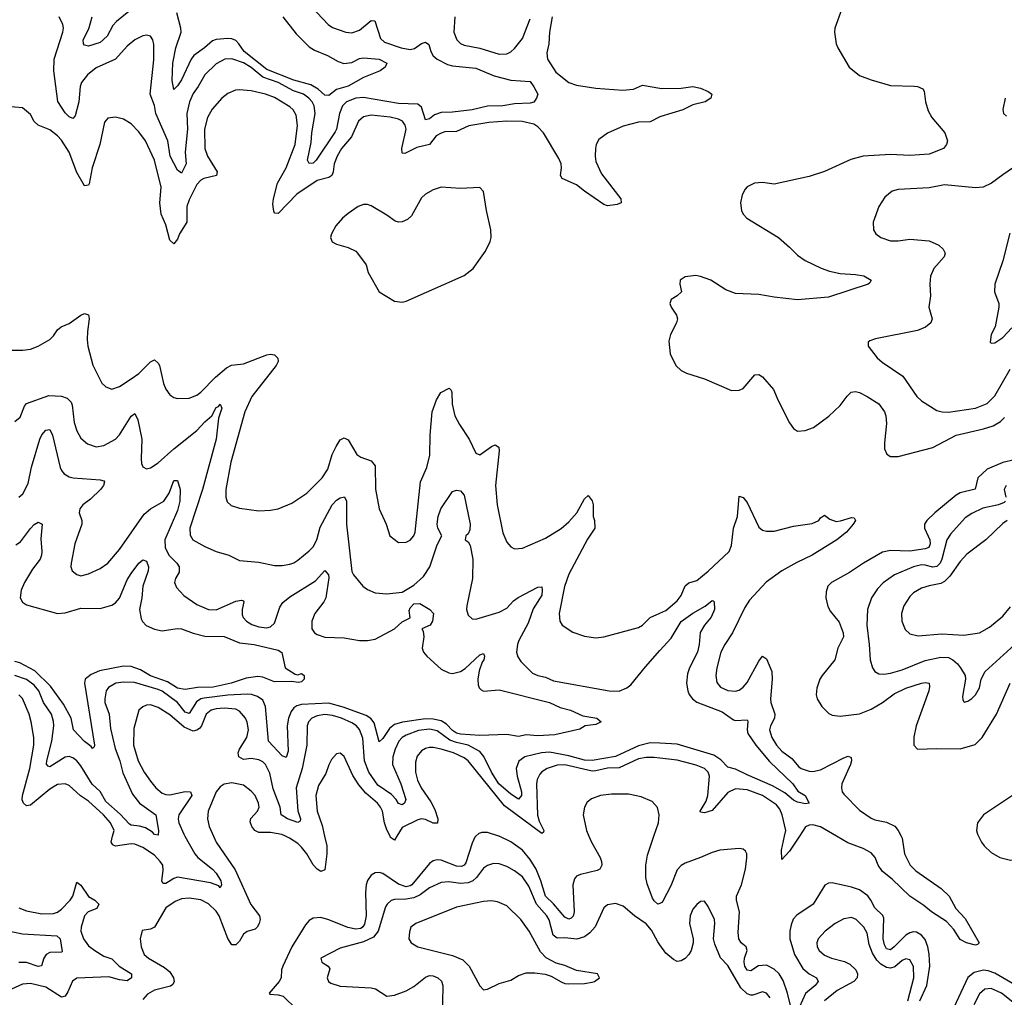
# Model space of a CAD drawing. Header units: inches. Extents: x 1954678 to 2060271, y 904822 to 1016299.
# Tile 312 of 403: x 2016695 to 2021778, y 999169 to 1004215. Entities that reach past the tile are written whole.
import ezdxf

# ---------------------------------------------------------------- set-up
doc = ezdxf.new("R2010")
doc.units = ezdxf.units.IN
doc.header["$MEASUREMENT"] = 0
for name, color, linetype in [('C0010', 7, 'Continuous'), ('C0020', 7, 'Continuous'), ('C0919', 7, 'Continuous'), ('C0929', 7, 'Continuous')]:
    doc.layers.add(name, color=color, linetype=linetype)

msp = doc.modelspace()

# ---------------------------------------------------------------- linework, layer by layer
at = {"layer": 'C0010', "color": 5}
for points, elevation in [([(2018062.4, 1004430), (2018287.7, 1004190), (2018310, 1004173.8), (2018378.8, 1004150), (2018410, 1004146), (2018450, 1004160.7), (2018510, 1004210.2), (2018529.1, 1004209.1), (2018557.1, 1004117.1), (2018578, 1004098), (2018663.8, 1004070), (2018710, 1004061.6), (2018733.7, 1004066.3), (2018770, 1004091.4), (2018790, 1004099.3), (2018807.3, 1004087.3), (2018817.5, 1004050), (2018828.8, 1004028.8), (2018850.1, 1004010.1), (2018904, 1003984), (2018930, 1003976.8), (2019050, 1003964.6), (2019144.1, 1003924.1), (2019230, 1003902.9), (2019330, 1003895.6), (2019350, 1003868.8), (2019369.2, 1003830), (2019363.8, 1003810), (2019350, 1003789.1), (2019330, 1003783.7), (2019250, 1003780.2), (2019190, 1003769.5), (2019110, 1003768.6), (2019030, 1003748.6), (2018930, 1003737.5), (2018870, 1003735.7), (2018836.6, 1003723.4), (2018810, 1003702.4), (2018790, 1003698.3), (2018770, 1003763.1), (2018750, 1003779.3), (2018650, 1003782.1), (2018470, 1003813.4), (2018430, 1003809.5), (2018382.5, 1003790), (2018361.8, 1003770), (2018345.3, 1003730), (2018330.9, 1003650), (2018323.6, 1003636.4), (2018225.2, 1003490), (2018210, 1003473.5), (2018190, 1003472.4), (2018181.2, 1003490), (2018199.9, 1003580.1), (2018202.6, 1003630), (2018219.9, 1003730), (2018215.3, 1003770), (2018204, 1003790), (2018186.9, 1003810), (2018160.5, 1003830), (2018107.9, 1003847.9), (2018028.6, 1003890), (2017950, 1003918.2), (2017890, 1003967.4), (2017850, 1003992), (2017790, 1004012.5), (2017754, 1004010), (2017710, 1003986), (2017650.6, 1003929.4), (2017616.8, 1003870), (2017590, 1003833.5), (2017572.1, 1003790), (2017558.1, 1003730), (2017560.4, 1003650), (2017548.5, 1003530), (2017554.1, 1003470), (2017530, 1003422.9), (2017510, 1003438.7), (2017472.5, 1003510), (2017458.9, 1003590), (2017398.5, 1003730), (2017391, 1003771), (2017369.3, 1003830), (2017387, 1004007), (2017387.2, 1004087.2), (2017382.4, 1004110), (2017370, 1004129.4), (2017350, 1004135.1), (2017330, 1004131.3), (2017290, 1004111.1), (2017250, 1004077.7), (2017189.1, 1004010.9), (2017090, 1003966.1), (2017044.6, 1003930), (2017014.6, 1003890), (2017006.2, 1003870), (2016999.6, 1003790), (2016981.7, 1003718.3), (2016970, 1003705.1), (2016950, 1003713.6), (2016930, 1003734.4), (2016892, 1003792), (2016870.4, 1003950), (2016872.9, 1004010), (2016917.8, 1004150), (2016920.7, 1004170), (2016917.4, 1004190), (2016898.8, 1004230)], 460), ([(2017350, 1004333.1), (2017195, 1004205), (2017175.3, 1004184.7), (2017146, 1004130), (2017110, 1004096.8), (2017050, 1004077.7), (2017030, 1004082.4), (2017024, 1004090), (2017023.1, 1004110), (2017051.9, 1004168.1), (2017069.5, 1004230)], 440), ([(2018052.9, 1004230), (2018121.9, 1004141.9), (2018190, 1004075), (2018217.2, 1004057.2), (2018283.8, 1004030), (2018338.9, 1003998.9), (2018367.9, 1003987.9), (2018410, 1003993.1), (2018450, 1004013.7), (2018470, 1004017.5), (2018550.7, 1004010), (2018590.7, 1003990), (2018581, 1003970), (2018556, 1003950), (2018470, 1003916.2), (2018390, 1003871.7), (2018330, 1003855), (2018290, 1003822.7), (2018270, 1003825.8), (2018235.4, 1003855.4), (2018198.3, 1003878.3), (2018110, 1003902.8), (2017970, 1003957.6), (2017853.3, 1004050), (2017827, 1004090), (2017810, 1004107.3), (2017790, 1004115.2), (2017770, 1004116.8), (2017710, 1004113.2), (2017690, 1004105.9), (2017649.5, 1004070), (2017593.1, 1004030), (2017579.6, 1004010), (2017530, 1003903.9), (2017510, 1003872.8), (2017490, 1003855.1), (2017481.3, 1003901.3), (2017485.3, 1003990), (2017501.3, 1004070), (2017528.9, 1004150), (2017527.5, 1004170), (2017506.9, 1004250)], 440), ([(2018940.9, 1004230), (2018935.5, 1004150), (2018951.1, 1004111.1), (2018970, 1004091.8), (2018990, 1004083.8), (2019070, 1004068.4), (2019170, 1004037.4), (2019210, 1004038.2), (2019230, 1004048), (2019250, 1004065.8), (2019290, 1004117.8), (2019330, 1004219.1)], 480), ([(2019443.5, 1004230), (2019430.7, 1004150), (2019426.9, 1004090), (2019416.2, 1004043.8), (2019419.1, 1004010), (2019463.6, 1003943.6), (2019530, 1003890.1), (2019570, 1003877.5), (2019670, 1003861), (2019808.6, 1003851.4), (2019864, 1003856), (2019910, 1003876.5), (2020000, 1003861.3)], 480), ([(2020000, 1003713), (2019950, 1003687.1), (2019890, 1003684.9), (2019810, 1003665.8), (2019730, 1003629.5), (2019684.5, 1003595.5), (2019671, 1003570), (2019667, 1003550), (2019665.5, 1003510), (2019670, 1003483.1), (2019698.5, 1003418.5), (2019798, 1003290), (2019800.7, 1003270), (2019778.6, 1003261.4), (2019730, 1003254), (2019710, 1003261), (2019610, 1003329.3), (2019570, 1003361.9), (2019495.6, 1003395.6), (2019486.4, 1003410), (2019491.9, 1003450), (2019489.9, 1003470), (2019478.3, 1003498.3), (2019398.8, 1003630), (2019370, 1003662.2), (2019350, 1003675.9), (2019288.9, 1003688.9), (2019210, 1003690.8), (2019116.5, 1003683.5), (2019013.9, 1003666.1), (2018950, 1003637.7), (2018890, 1003636.4), (2018870, 1003629.3), (2018844.9, 1003615.1), (2018810.1, 1003569.9), (2018745.6, 1003554.4), (2018683.9, 1003523.9), (2018670, 1003525.1), (2018667.3, 1003550), (2018690.5, 1003650), (2018685.7, 1003670), (2018670.8, 1003690), (2018650, 1003700.8), (2018607.8, 1003712.2), (2018510, 1003721.5), (2018470, 1003713), (2018444.6, 1003690), (2018407.3, 1003610), (2018357, 1003550), (2018333.8, 1003510), (2018318, 1003470), (2018313.4, 1003430), (2018305.5, 1003410), (2018290, 1003400.8), (2018230, 1003384.5), (2018126.4, 1003313.6), (2018030, 1003214), (2018010, 1003216.2), (2018006.5, 1003226.5), (2018002.3, 1003262.3), (2018005.4, 1003290), (2018025.8, 1003370), (2018070.8, 1003449.2), (2018117.2, 1003570), (2018129.2, 1003669.2), (2018122.5, 1003722.5), (2018107.4, 1003750), (2018090, 1003764.8), (2018010, 1003813.4), (2017963.7, 1003830), (2017890, 1003846.8), (2017830, 1003853.1), (2017809.3, 1003850.7), (2017770, 1003834.5), (2017738.3, 1003810), (2017688, 1003752), (2017664, 1003710), (2017649.6, 1003650.4), (2017650.8, 1003550), (2017664.8, 1003510), (2017714, 1003430), (2017711.6, 1003410), (2017645.4, 1003394.6), (2017630, 1003386.8), (2017610, 1003364.4), (2017570, 1003285.1), (2017557.9, 1003250), (2017557.6, 1003170), (2017519.8, 1003110), (2017510, 1003082), (2017490, 1003058.3), (2017470, 1003077.4), (2017450, 1003155.8), (2017424.6, 1003210), (2017419.2, 1003270), (2017425.2, 1003350), (2017390, 1003489.5), (2017344.8, 1003590), (2017310, 1003636.3), (2017270, 1003676.9), (2017230, 1003701.6), (2017190, 1003711.6), (2017150, 1003706), (2017133.5, 1003686.5), (2017108.8, 1003570), (2017068.9, 1003450), (2017052.7, 1003367.3), (2017050, 1003360.7), (2017030, 1003356.3), (2016990, 1003425.7), (2016950, 1003531), (2016910, 1003592.6), (2016890, 1003615.4), (2016850, 1003645.4), (2016789.6, 1003670), (2016769.8, 1003689.8), (2016750, 1003724.5), (2016710, 1003759.5), (2016630, 1003766.6)], 480), ([(2016610, 1002508.7), (2016711, 1002509), (2016750, 1002514.9), (2016790, 1002528.9), (2016850, 1002563.1), (2016870, 1002583.1), (2016890, 1002613.8), (2016909.7, 1002630), (2016950, 1002646.7), (2017010, 1002689.3), (2017030, 1002698.2), (2017050, 1002692), (2017054.2, 1002670), (2017044.7, 1002604.7), (2017043.7, 1002563.7), (2017047.2, 1002530), (2017072.1, 1002432.1), (2017119, 1002339), (2017140.3, 1002320.3), (2017170, 1002308), (2017210, 1002322), (2017270, 1002360.2), (2017310, 1002388.4), (2017370, 1002449.3), (2017390, 1002458.9), (2017410, 1002442.6), (2017416.1, 1002430), (2017436.9, 1002336.9), (2017450, 1002307.3), (2017470, 1002278), (2017490, 1002264.4), (2017510, 1002258.7), (2017570, 1002260.9), (2017610, 1002276.9), (2017630, 1002292.3), (2017705.3, 1002370), (2017763.1, 1002416.9), (2017788.4, 1002431.6), (2017850, 1002438.6), (2017970, 1002484.6), (2017990, 1002488), (2018010, 1002484.9), (2018027.3, 1002467.3), (2018028.9, 1002450), (2018019.2, 1002430), (2017893.1, 1002270), (2017857.7, 1002190), (2017785.3, 1001930), (2017759.7, 1001790), (2017759.6, 1001750), (2017766.5, 1001726.5), (2017786.7, 1001706.7), (2017830, 1001692.6), (2017930, 1001679), (2017990, 1001682.3), (2018030, 1001690.3), (2018100, 1001720), (2018177.6, 1001770), (2018256.4, 1001850), (2018284.9, 1001895.1), (2018307.9, 1001970), (2018328.1, 1002011.9), (2018350, 1002045.5), (2018370, 1002056.5), (2018390, 1002046), (2018436.1, 1001970), (2018456, 1001956), (2018510, 1001937.7), (2018530, 1001912), (2018531.2, 1001791.2), (2018550.3, 1001690), (2018587, 1001610), (2018606, 1001550), (2018650, 1001515.5), (2018690, 1001518.4), (2018710, 1001528.5), (2018729.6, 1001550), (2018736.9, 1001570), (2018763.8, 1001830), (2018797.3, 1001902.7), (2018813, 1001967), (2018814.1, 1002070), (2018823.6, 1002190), (2018846.9, 1002253.1), (2018869.8, 1002290), (2018911.9, 1002311.9), (2018923.1, 1002303.1), (2018926.3, 1002290), (2018927.1, 1002230), (2018941.4, 1002170), (2018964.8, 1002124.8), (2019015.8, 1002050), (2019050, 1001977), (2019070, 1001969.3), (2019130, 1002011.1), (2019150, 1002019.6), (2019167.8, 1002007.8), (2019170.1, 1001990), (2019151.1, 1001810), (2019160.2, 1001710), (2019190, 1001566.8), (2019210, 1001517.3), (2019230, 1001493.4), (2019250, 1001483), (2019290, 1001486.7), (2019410, 1001538.3), (2019490, 1001589.2), (2019530, 1001623.5), (2019570.4, 1001669.6), (2019610, 1001741.3), (2019630, 1001758.4), (2019650, 1001730.6), (2019655.1, 1001710), (2019655.9, 1001650), (2019662.2, 1001630), (2019663.5, 1001590), (2019626, 1001534), (2019530, 1001352.8), (2019508.4, 1001288.4), (2019480.2, 1001150), (2019483.1, 1001110), (2019496.3, 1001090), (2019550, 1001054), (2019610, 1001032), (2019670, 1001024.2), (2019710, 1001028.8), (2019890, 1001077.6), (2019909.8, 1001090.2), (2019950.6, 1001129.4), (2020000, 1001151.1)], 480), ([(2016670, 1002140.4), (2016696.5, 1002163.5), (2016719.4, 1002220.6), (2016730, 1002233.6), (2016845.8, 1002274.2), (2016910, 1002272.3), (2016940.6, 1002260.6), (2016960.2, 1002240.2), (2016965.6, 1002225.6), (2016975.3, 1002135.3), (2016990, 1002092.4), (2017010, 1002055.3), (2017044.6, 1002024.6), (2017090, 1002010.2), (2017130, 1002017.2), (2017190, 1002049.3), (2017210, 1002071.3), (2017270, 1002168.9), (2017290, 1002182.6), (2017305.4, 1002150), (2017325.3, 1002050), (2017321.2, 1001950), (2017324.5, 1001924.5), (2017330, 1001907.3), (2017350, 1001897.1), (2017370, 1001901.3), (2017410, 1001926.7), (2017490, 1001998.9), (2017610, 1002094.6), (2017650, 1002139.8), (2017686, 1002170), (2017710, 1002213.4), (2017721.3, 1002218.7), (2017730.2, 1002230.2), (2017738, 1002210), (2017722, 1002158), (2017708.8, 1002050), (2017637.9, 1001790), (2017572.5, 1001590), (2017574.2, 1001554.2), (2017589, 1001530), (2017650, 1001495.3), (2017710, 1001468.9), (2017774.8, 1001450), (2017830, 1001423.6), (2017930, 1001414.6), (2018010, 1001397.4), (2018050, 1001397.8), (2018090, 1001404.7), (2018110, 1001411.5), (2018130, 1001425.8), (2018190, 1001472.4), (2018210, 1001494), (2018228.4, 1001530), (2018245.4, 1001594.6), (2018308.8, 1001710), (2018330, 1001735.3), (2018350, 1001747.2), (2018372.4, 1001752.4), (2018381.8, 1001730), (2018382.5, 1001610), (2018410, 1001366.8), (2018418.4, 1001350), (2018466, 1001290), (2018490, 1001273.4), (2018530, 1001256.9), (2018590, 1001251.3), (2018670, 1001259.7), (2018730, 1001296.8), (2018780.1, 1001339.9), (2018812.6, 1001390), (2018850, 1001504), (2018874, 1001550), (2018854, 1001590), (2018850.4, 1001610), (2018855.8, 1001650), (2018869, 1001690), (2018930, 1001778.7), (2018950, 1001785.5), (2018970, 1001782), (2018990, 1001761), (2019019.9, 1001610), (2019018.4, 1001581.6), (2019010, 1001561.6), (2018998.4, 1001550), (2018994.9, 1001530), (2019010, 1001520.3), (2019020.6, 1001500.6), (2019034.8, 1001430), (2019032.9, 1001330), (2019002.6, 1001190), (2019002, 1001170), (2019010, 1001140.7), (2019030, 1001122.4), (2019050, 1001121.1), (2019170, 1001155.8), (2019210, 1001176.9), (2019245.1, 1001214.9), (2019267.7, 1001232.3), (2019370, 1001284.9), (2019390, 1001286.8), (2019393.1, 1001270), (2019390, 1001245.1), (2019346.2, 1001173.8), (2019320.3, 1001099.7), (2019272.6, 1001010), (2019264.7, 1000990), (2019260.2, 1000950), (2019266.9, 1000926.9), (2019281.3, 1000901.3), (2019342.4, 1000842.4), (2019370, 1000830.3), (2019410, 1000820.8), (2019450, 1000802), (2019738, 1000750), (2019790, 1000749.6), (2019830, 1000765.2), (2019850, 1000781), (2019924.9, 1000875.1), (2020000, 1000958.5)], 460), ([(2016690, 1001750.3), (2016711.9, 1001768.1), (2016738.8, 1001821.2), (2016755.7, 1001904.3), (2016798.8, 1002050), (2016810, 1002071.8), (2016830, 1002095.3), (2016850, 1002099.3), (2016863.6, 1002070), (2016903.6, 1001903.6), (2016910, 1001887.2), (2016924, 1001870), (2016950, 1001855.2), (2016970.1, 1001850.1), (2017110, 1001840.2), (2017130, 1001834.9), (2017133.1, 1001830), (2017127.6, 1001810), (2017112.2, 1001790), (2017060.7, 1001739.3), (2017021.1, 1001710), (2017004.6, 1001690), (2017001.1, 1001670), (2017015.6, 1001630), (2017015.2, 1001610), (2016978.8, 1001510), (2016960.3, 1001410), (2016959.5, 1001390), (2016964.9, 1001370), (2016990, 1001350.5), (2017010, 1001344.9), (2017050, 1001354.6), (2017110, 1001382), (2017150, 1001409.1), (2017210, 1001480.7), (2017337.4, 1001662.6), (2017369.4, 1001690.6), (2017438.3, 1001730), (2017465.8, 1001770), (2017490, 1001835.8), (2017510, 1001835.5), (2017524, 1001790), (2017521.5, 1001730), (2017510, 1001682.2), (2017444.6, 1001530), (2017445.9, 1001490), (2017465, 1001450), (2017505.7, 1001410), (2017518.1, 1001390), (2017517.7, 1001362.3), (2017498.9, 1001330), (2017493.4, 1001310), (2017503.7, 1001283.7), (2017542.2, 1001242.2), (2017610, 1001196.5), (2017670, 1001170.3), (2017709.1, 1001169.1), (2017810, 1001213.7), (2017839.3, 1001219.3), (2017850, 1001215.5), (2017852.2, 1001210), (2017843.5, 1001170), (2017843.4, 1001143.4), (2017848.4, 1001128.4), (2017865.2, 1001110), (2017892.6, 1001092.6), (2017930, 1001080.5), (2017970, 1001076.6), (2017990, 1001081.6), (2018010, 1001099.3), (2018038.3, 1001181.6), (2018053.7, 1001206.3), (2018090, 1001235.6), (2018221.4, 1001318.6), (2018270, 1001372), (2018288.7, 1001350), (2018290, 1001334), (2018275.8, 1001230), (2018265.7, 1001210), (2018218.1, 1001150), (2018203.5, 1001110), (2018203.5, 1001070), (2018216.5, 1001050), (2018230, 1001041), (2018270, 1001027.7), (2018370, 1001024), (2018450, 1001010.1), (2018490, 1001009.6), (2018530, 1001017.3), (2018629.4, 1001070.6), (2018670, 1001106.4), (2018710, 1001128), (2018704.8, 1001164.8), (2018710, 1001179.7), (2018730, 1001199.3), (2018760.5, 1001200.5), (2018813, 1001170), (2018831.3, 1001150), (2018826.5, 1001110), (2018813.4, 1001090), (2018770.8, 1001070), (2018778, 1001058), (2018781.6, 1001030), (2018773, 1000970), (2018780.2, 1000950), (2018797.3, 1000930), (2018870, 1000862.3), (2018910, 1000842.8), (2018930, 1000840.3), (2018970, 1000850.2), (2018994.2, 1000865.8), (2019070, 1000936), (2019090, 1000942.8), (2019094.3, 1000930), (2019090.3, 1000910.3), (2019081.7, 1000898.3), (2019066.8, 1000853.2), (2019060.4, 1000810), (2019061.6, 1000781.6), (2019066.9, 1000766.9), (2019076.5, 1000756.5), (2019090, 1000749.5), (2019170, 1000755.8), (2019430, 1000691.1), (2019485.2, 1000665.2), (2019538, 1000650), (2019601.4, 1000621.4), (2019674.8, 1000610), (2019696, 1000590), (2019670, 1000576.2), (2019614, 1000570), (2019586.8, 1000553.2), (2019457.1, 1000522.9), (2019370, 1000517.6), (2019310, 1000523.6), (2019270, 1000515.6), (2019210, 1000525.6), (2019070, 1000520.4), (2018970, 1000526.7), (2018950, 1000532.7), (2018930, 1000545.6), (2018897.7, 1000577.7), (2018870, 1000595.5), (2018830, 1000604.9), (2018790, 1000605.6), (2018671.2, 1000588.8), (2018630, 1000576.1), (2018604.6, 1000555.4), (2018570, 1000504.8), (2018550, 1000487.8), (2018525, 1000585), (2018508.1, 1000608.1), (2018483.5, 1000623.5), (2018365.5, 1000665.5), (2018290, 1000686.1), (2018150, 1000680.1), (2018126.2, 1000673.8), (2018110, 1000663), (2018096.5, 1000643.5), (2018082.7, 1000610), (2018075.1, 1000570), (2018080.9, 1000439.1), (2018070, 1000405.7), (2018050, 1000415.3), (2017979.9, 1000490), (2017963.8, 1000670), (2017950, 1000702), (2017922, 1000722), (2017892.1, 1000732.1), (2017870, 1000733.7), (2017770, 1000729), (2017646.5, 1000713.5), (2017630, 1000708.6), (2017607, 1000693), (2017570, 1000634), (2017550, 1000640.7), (2017510.4, 1000690.4), (2017430, 1000748.1), (2017410, 1000757.9), (2017287.2, 1000792.8), (2017230, 1000795.9), (2017190.6, 1000789.4), (2017153, 1000767), (2017142, 1000750), (2017134, 1000710), (2017135.1, 1000690), (2017156.6, 1000630), (2017164.5, 1000555.5), (2017187.8, 1000452.2), (2017211.5, 1000390), (2017226.6, 1000326.6), (2017277.8, 1000217.8), (2017314.2, 1000170), (2017397.2, 1000110), (2017411.1, 1000028.9), (2017410, 1000005.2), (2017390, 1000009.7), (2017381.3, 1000021.3), (2017343.5, 1000043.5), (2017312.7, 1000052.7), (2017270, 1000057), (2017262.4, 1000062.4), (2017213.4, 1000113.4), (2017139.5, 1000179.5), (2017111.1, 1000231.1), (2017068.6, 1000268.6), (2017010, 1000362.9), (2016990, 1000389.8), (2016970, 1000404.9), (2016950, 1000411.2), (2016930, 1000407.5), (2016850, 1000358.5), (2016841, 1000361.1), (2016832.8, 1000372.8), (2016834.6, 1000390), (2016860.7, 1000490), (2016870.3, 1000570), (2016870, 1000592.3), (2016859.3, 1000630), (2016818.5, 1000690), (2016793.6, 1000750), (2016770, 1000779.4), (2016730, 1000808.3), (2016670, 1000829.1)], 440), ([(2016675.6, 1001504.4), (2016699.6, 1001520.4), (2016750, 1001587.8), (2016770, 1001608.9), (2016790, 1001621.6), (2016810.3, 1001610), (2016804.7, 1001535.3), (2016809.4, 1001470), (2016806.8, 1001450), (2016800.1, 1001430), (2016761.3, 1001378.7), (2016720.3, 1001310), (2016702.3, 1001270), (2016697.7, 1001230), (2016710, 1001208.1), (2016730, 1001195), (2016890, 1001149.1), (2016930, 1001154), (2017010, 1001177.6), (2017110, 1001176.3), (2017170, 1001192.3), (2017190, 1001204.2), (2017210, 1001229.2), (2017250, 1001323.6), (2017270, 1001356.5), (2017310, 1001408.7), (2017330, 1001426), (2017350, 1001419.1), (2017359.7, 1001390), (2017357.6, 1001370), (2017330.1, 1001290), (2017325.3, 1001230), (2017314.2, 1001170), (2017321.8, 1001121.8), (2017328.3, 1001108.3), (2017348.3, 1001088.3), (2017390, 1001068.8), (2017430, 1001060.1), (2017508.5, 1001071.5), (2017530, 1001070.8), (2017590, 1001047.5), (2017650, 1001033), (2017750, 1001031.3), (2017830, 1000999.1), (2017904.9, 1000990), (2018030, 1000960.5), (2018047.9, 1000947.9), (2018064.7, 1000870), (2018117.3, 1000837.3), (2018130, 1000832.7), (2018150, 1000840.5), (2018164, 1000830), (2018163, 1000810), (2018150, 1000797), (2018133.6, 1000793.6), (2018098, 1000798), (2018010, 1000797.4), (2017950, 1000821.6), (2017923.9, 1000823.9), (2017863.9, 1000816.1), (2017787.3, 1000790), (2017693.4, 1000770), (2017612, 1000768), (2017550, 1000757.5), (2017510, 1000764.1), (2017457.1, 1000797.1), (2017370, 1000827.6), (2017318.4, 1000858.4), (2017270, 1000876), (2017230, 1000878.2), (2017106.3, 1000853.7), (2017064.6, 1000835.4), (2017041.5, 1000818.5), (2017032.8, 1000810), (2017029.5, 1000790.5), (2017080.3, 1000470), (2017078.9, 1000461.1), (2017070, 1000452.3), (2017063.8, 1000463.8), (2017030, 1000489.8), (2016972.3, 1000550), (2016959.9, 1000610), (2016921.1, 1000681.1), (2016854.7, 1000774.7), (2016773.8, 1000853.8), (2016695.7, 1000895.7), (2016670, 1000902.5)], 420), ([(2017174.5, 1000000), (2017182, 1000030), (2017164.2, 1000070), (2017128.1, 1000110), (2017050, 1000181.8), (2017009.2, 1000209.2), (2016950, 1000261.8), (2016930, 1000270.6), (2016890, 1000266.6), (2016850, 1000243.6), (2016750, 1000161.3), (2016730, 1000157.1), (2016714.2, 1000170), (2016708.3, 1000188.3), (2016709.9, 1000210), (2016747.9, 1000350), (2016768.7, 1000470), (2016768.1, 1000510), (2016754.8, 1000590), (2016743.8, 1000630), (2016710, 1000710.8), (2016689.6, 1000730)], 460), ([(2020000, 1000480.1), (2019950, 1000482.3), (2019890, 1000466.7), (2019770, 1000412.4), (2019650, 1000390.3), (2019610, 1000393.5), (2019530, 1000415.3), (2019430, 1000433.5), (2019389, 1000431), (2019302.7, 1000410), (2019272.1, 1000388), (2019257.8, 1000350), (2019262.7, 1000310), (2019285, 1000230), (2019285.4, 1000210), (2019270, 1000190.9), (2019230, 1000217.3), (2019169.3, 1000270), (2019130, 1000330), (2019091.2, 1000411.2), (2019070, 1000436.7), (2019010, 1000469.7), (2018950, 1000483.4), (2018916.2, 1000496.2), (2018850, 1000543.6), (2018810, 1000552.4), (2018754.6, 1000545.4), (2018690, 1000522.3), (2018670.2, 1000510), (2018652.5, 1000490), (2018633.4, 1000450), (2018621.9, 1000410), (2018618.9, 1000370), (2018662.5, 1000270), (2018688.1, 1000190), (2018682, 1000170), (2018670, 1000162.4), (2018650, 1000169.7), (2018638.3, 1000190), (2018614.8, 1000214.8), (2018544.3, 1000264.3), (2018497, 1000330), (2018475.8, 1000390), (2018466.5, 1000506.5), (2018450, 1000551.2), (2018433.4, 1000570), (2018410, 1000585.6), (2018355.9, 1000610), (2018310, 1000623.1), (2018270, 1000627.6), (2018230, 1000620.9), (2018203.2, 1000610), (2018185.7, 1000590), (2018179.8, 1000570), (2018177.5, 1000470), (2018152.8, 1000350), (2018121.5, 1000250), (2018131.3, 1000131.3), (2018144.4, 1000090), (2018142.5, 1000077.5), (2018130, 1000071.2), (2018077.7, 1000090), (2018045.6, 1000110), (2018039, 1000150), (2018004, 1000244), (2017985.6, 1000325.6), (2017964.5, 1000370), (2017950, 1000384.5), (2017930, 1000394.9), (2017890, 1000401.1), (2017850, 1000396.6), (2017826.2, 1000410), (2017822, 1000430), (2017828.9, 1000450), (2017867.1, 1000510), (2017876, 1000550), (2017870, 1000589.3), (2017860.8, 1000610), (2017830, 1000646.4), (2017810, 1000655.8), (2017750, 1000660.5), (2017710, 1000657.3), (2017683.1, 1000650), (2017658.2, 1000630), (2017633, 1000570), (2017623, 1000557), (2017610, 1000546.7), (2017590, 1000543.1), (2017543.7, 1000563.7), (2017470, 1000626.3), (2017410, 1000664.5), (2017370, 1000678.3), (2017350, 1000676.2), (2017330, 1000668.6), (2017309.2, 1000650), (2017284.5, 1000555.5), (2017283.2, 1000470), (2017306.9, 1000390), (2017338.3, 1000330), (2017370, 1000283.6), (2017397.2, 1000250), (2017430, 1000222.5), (2017450, 1000214.8), (2017470, 1000213.4), (2017550, 1000231.3), (2017576, 1000230), (2017583.9, 1000210), (2017516.4, 1000110), (2017512.5, 1000090), (2017515.8, 1000070), (2017542.2, 1000010), (2017547.8, 1000000)], 460), ([(2020000, 1000402.9), (2019970, 1000406.5), (2019930, 1000406.8), (2019890, 1000399), (2019790, 1000352.5), (2019730, 1000352.2), (2019670, 1000337.2), (2019650, 1000336.8), (2019510, 1000368.2), (2019470, 1000366.4), (2019417.7, 1000350), (2019390, 1000332.9), (2019379.4, 1000320.6), (2019366.4, 1000293.6), (2019363.1, 1000270), (2019368.3, 1000108.3), (2019377.6, 1000077.6), (2019400.5, 1000030), (2019398.5, 1000021.5), (2019390, 1000014.2), (2019197, 1000157), (2019010, 1000389), (2018990, 1000404.9), (2018934.8, 1000430), (2018871.3, 1000450), (2018830, 1000458.1), (2018810, 1000457.5), (2018790, 1000452.2), (2018770, 1000440.3), (2018747.3, 1000412.7), (2018738.4, 1000381.6), (2018738.3, 1000330), (2018748.4, 1000290), (2018767.2, 1000250), (2018817.5, 1000177.5), (2018838.4, 1000138.4), (2018853.9, 1000090), (2018852.7, 1000067.3), (2018830, 1000068.4), (2018790, 1000087), (2018770, 1000089.5), (2018750, 1000085), (2018670, 1000045.2), (2018642.6, 1000000)], 480), ([(2018607, 1000000), (2018590, 1000033.3), (2018578.1, 1000070), (2018568.7, 1000128.7), (2018558.1, 1000150), (2018542, 1000170), (2018481.9, 1000221.9), (2018445.7, 1000265.7), (2018414.1, 1000314.1), (2018370, 1000411.6), (2018350, 1000429.6), (2018330, 1000426), (2018304.1, 1000395.9), (2018290, 1000369.4), (2018276.1, 1000323.9), (2018237.7, 1000262.3), (2018223.2, 1000210), (2018231.4, 1000130), (2018256.2, 1000056.2), (2018268.6, 1000000)], 480), ([(2018066.8, 1000000), (2018048.5, 1000008.5), (2017990, 1000018.9), (2017930, 1000019.7), (2017908.9, 1000028.9), (2017892.9, 1000050), (2017885.2, 1000074.8), (2017887.8, 1000092.2), (2017923.1, 1000130), (2017930.6, 1000150), (2017927.6, 1000170), (2017910, 1000209.6), (2017890, 1000232.4), (2017850, 1000263), (2017790, 1000276.3), (2017750, 1000269.6), (2017730, 1000254.5), (2017710, 1000229.6), (2017667.2, 1000130), (2017664.9, 1000090), (2017672.3, 1000050), (2017695.4, 1000000)], 480), ([(2019969.2, 1000000), (2019992.6, 1000070), (2019996, 1000110), (2019988.3, 1000148.3), (2019959.6, 1000179.6), (2019903.9, 1000203.9), (2019837.2, 1000217.2), (2019750, 1000216.6), (2019694, 1000210), (2019646.5, 1000193.5), (2019624.2, 1000175.8), (2019610.2, 1000149.8), (2019603.8, 1000110), (2019620.8, 1000030), (2019633.7, 1000000)], 520), ([(2019169, 1000000), (2019110, 1000020.2), (2019080, 1000020), (2019065.3, 1000014.7), (2019050, 1000000)], 520)]:
    msp.add_lwpolyline(points, dxfattribs=dict(at, elevation=elevation))
at = {"layer": 'C0010', "color": 5, "elevation": 520}
msp.add_lwpolyline([(2018870, 1003349.7), (2018830, 1003336.8), (2018790, 1003314.5), (2018770, 1003295.1), (2018717.2, 1003202.8), (2018697, 1003183), (2018670, 1003170.5), (2018650, 1003169.1), (2018634.1, 1003174.1), (2018590, 1003206.2), (2018510, 1003253.3), (2018490, 1003260.5), (2018470, 1003260.5), (2018443, 1003250), (2018390, 1003215.1), (2018361.1, 1003190), (2018327.4, 1003150), (2018304.9, 1003110), (2018299.3, 1003090), (2018307.3, 1003067.3), (2018330, 1003055.5), (2018390, 1003039.3), (2018430, 1003019.1), (2018439.1, 1003010), (2018483, 1002950), (2018493.4, 1002910), (2018550.8, 1002810), (2018630, 1002762), (2018670, 1002757.1), (2018690, 1002762.4), (2018990, 1002894), (2019036, 1002930), (2019099.4, 1003020.6), (2019124.5, 1003070), (2019129.5, 1003090.5), (2019127.8, 1003130), (2019104.2, 1003230), (2019090, 1003328), (2019070, 1003349.2), (2018970, 1003344)], close=True, dxfattribs=at)
at = {"layer": 'C0020', "color": 5}
for points, elevation in [([(2020939.1, 1004270), (2020903.8, 1004170), (2020901.6, 1004150), (2020910.5, 1004090), (2020918, 1004070), (2020978, 1003970), (2021030, 1003927.2), (2021090, 1003903.6), (2021190, 1003874.4), (2021312.3, 1003872.3), (2021330.3, 1003870.3), (2021357.4, 1003857.4), (2021364.9, 1003844.9), (2021371.8, 1003790), (2021384.8, 1003744.8), (2021403.7, 1003710), (2021470.3, 1003630), (2021484.4, 1003590), (2021480.4, 1003570), (2021464, 1003550), (2021390, 1003519.7), (2021290, 1003513.3), (2021190, 1003518.7), (2021050, 1003509.8), (2020986.5, 1003493.5), (2020850, 1003431), (2020770, 1003404.4), (2020590, 1003366.3), (2020530, 1003374.7), (2020488.5, 1003371.5), (2020450, 1003352.7), (2020439.9, 1003340.1), (2020424, 1003310), (2020415.5, 1003270), (2020421.6, 1003230), (2020430.4, 1003210), (2020448.2, 1003190), (2020612.7, 1003090), (2020670, 1003041.3), (2020710, 1002999.5), (2020750, 1002971.8), (2020831.9, 1002931.9), (2020876.4, 1002916.4), (2020930, 1002905.4), (2021010, 1002900.2), (2021052.8, 1002892.8), (2021090.5, 1002870), (2021083.8, 1002856.2), (2021076, 1002850), (2020870, 1002782.4), (2020710, 1002767.9), (2020590, 1002781.8), (2020510, 1002796.3), (2020390, 1002800.9), (2020339.8, 1002819.8), (2020263.7, 1002870), (2020210.5, 1002889.5), (2020185.1, 1002894.9), (2020130, 1002886.6), (2020104, 1002870), (2020103, 1002850), (2020111, 1002810), (2020090, 1002789.2), (2020058, 1002770), (2020051, 1002750), (2020058, 1002730), (2020086, 1002690), (2020090.6, 1002670), (2020086, 1002650), (2020054.8, 1002590), (2020045.5, 1002554.5), (2020053, 1002490), (2020082, 1002430), (2020110, 1002404), (2020138, 1002390), (2020230, 1002360.3), (2020370, 1002300.3), (2020410, 1002302.3), (2020430, 1002310.3), (2020490, 1002381.7), (2020510, 1002383.6), (2020530, 1002371.6), (2020586.3, 1002306.3), (2020610, 1002248.4), (2020670, 1002133), (2020690, 1002104.9), (2020710, 1002090.5), (2020750, 1002094), (2020792.3, 1002110), (2020871.5, 1002168.5), (2020930, 1002223.1), (2020967.7, 1002272.3), (2020988.4, 1002291.6), (2021010, 1002296.1), (2021030, 1002290.2), (2021070, 1002270.2), (2021130, 1002231.4), (2021159.7, 1002190), (2021166, 1002170), (2021169.2, 1002130), (2021158.9, 1002030), (2021159.9, 1001999.9), (2021172, 1001972), (2021190, 1001959.3), (2021230, 1001959.6), (2021410, 1002006.1), (2021530, 1002069.6), (2021670, 1002102.1), (2021721, 1002119), (2021759.2, 1002140.8), (2021778.5, 1002161.5)], 520), ([(2020000, 1003861.3), (2020010, 1003859.6), (2020110, 1003861.7), (2020170.3, 1003870.3), (2020210, 1003861.6), (2020250, 1003843.7), (2020268.2, 1003830), (2020263.8, 1003810), (2020233, 1003790), (2020170, 1003775.9), (2020118, 1003750), (2020004.6, 1003715.4), (2020000, 1003713)], 480), ([(2021783.1, 1003810), (2021770.6, 1003750.6), (2021774.8, 1003730), (2021790, 1003717.3)], 540), ([(2021853.4, 1003470), (2021770, 1003414.7), (2021712.7, 1003370), (2021669.3, 1003350.7), (2021630, 1003347.2), (2021470, 1003361.8), (2021390, 1003346), (2021230, 1003338.3), (2021198.8, 1003330), (2021160.7, 1003299.3), (2021130.7, 1003250), (2021101, 1003170), (2021102.8, 1003130), (2021114.8, 1003110), (2021141, 1003090), (2021190, 1003073), (2021230, 1003073), (2021290, 1003082.4), (2021390, 1003073.1), (2021440.4, 1003050), (2021462.4, 1003030), (2021472.4, 1003010), (2021468.2, 1002990), (2021414, 1002930), (2021396.5, 1002890), (2021393.1, 1002850), (2021396.5, 1002790), (2021389, 1002730), (2021405.7, 1002670), (2021398, 1002650), (2021372.1, 1002627.9), (2021330, 1002610.6), (2021112.7, 1002567.3), (2021083.8, 1002556.2), (2021076, 1002550), (2021074.8, 1002530), (2021121.6, 1002470), (2021147.3, 1002447.3), (2021254.2, 1002374.2), (2021326.5, 1002270), (2021350, 1002247.6), (2021430, 1002198.3), (2021458, 1002190), (2021490, 1002188.4), (2021630, 1002209.4), (2021690, 1002233.8), (2021730, 1002274), (2021808.8, 1002411.2)], 540), ([(2021806.4, 1003113.6), (2021770.2, 1002970), (2021728.8, 1002850), (2021727.2, 1002810), (2021750.3, 1002750.3), (2021750.3, 1002730), (2021730.7, 1002630), (2021711, 1002590), (2021704.7, 1002550), (2021710, 1002544.7), (2021730, 1002546.8), (2021770, 1002574.8), (2021816.5, 1002623.5)], 560), ([(2021830, 1001942), (2021770, 1001929.9), (2021690, 1001895.4), (2021641.7, 1001850), (2021627.7, 1001792.3), (2021550, 1001771.9), (2021530, 1001761.2), (2021419.8, 1001670), (2021378.9, 1001630), (2021366.2, 1001610), (2021365.6, 1001590), (2021393, 1001530), (2021395.2, 1001510), (2021389.1, 1001490.9), (2021370, 1001483.1), (2021290, 1001471.5), (2021190, 1001474.3), (2021150, 1001465.7), (2021051, 1001410), (2020979.3, 1001360.7), (2020885.7, 1001310), (2020867.2, 1001290), (2020858, 1001262), (2020856.2, 1001230), (2020866.5, 1001186.5), (2020880.3, 1001160.3), (2020924.9, 1001104.9), (2020946.6, 1001050), (2020948.8, 1001030), (2020918.3, 1000970), (2020903.8, 1000910), (2020838, 1000830), (2020826, 1000810), (2020810, 1000764), (2020807.3, 1000730), (2020811.5, 1000710), (2020836, 1000670), (2020872.9, 1000632.9), (2020890, 1000625.3), (2020930, 1000620.2), (2021030, 1000631.6), (2021090, 1000656.1), (2021150, 1000690.1), (2021210, 1000734.6), (2021270, 1000763.8), (2021350.2, 1000790.2), (2021370, 1000794.3), (2021390, 1000790.3), (2021392.8, 1000772.8), (2021389.3, 1000750), (2021322.7, 1000570), (2021311.5, 1000511.5), (2021310.4, 1000470), (2021330, 1000448.7), (2021430, 1000453.4), (2021550, 1000450.8), (2021626.9, 1000473.1), (2021664.5, 1000510), (2021738.1, 1000630), (2021809, 1000790)], 520), ([(2021787.1, 1001810), (2021777.4, 1001790), (2021785.5, 1001750)], 540), ([(2020000, 1001151.1), (2020030, 1001164.4), (2020090, 1001214.9), (2020110, 1001243.1), (2020130, 1001293), (2020150, 1001308.6), (2020190, 1001320.2), (2020250, 1001367.5), (2020357.6, 1001470), (2020370, 1001500.5), (2020380.2, 1001590), (2020400.9, 1001650), (2020410, 1001754.9), (2020430, 1001748.8), (2020450, 1001722.6), (2020510, 1001596), (2020530, 1001579.7), (2020550, 1001574), (2020590, 1001575.3), (2020690, 1001601), (2020786.1, 1001613.9), (2020821.3, 1001630), (2020830, 1001643), (2020850, 1001656.4), (2020877.2, 1001637.2), (2020910, 1001624.9), (2020932.4, 1001627.6), (2020990, 1001646), (2021003.5, 1001643.5), (2021010.4, 1001630), (2020998.7, 1001610), (2020963.1, 1001570), (2020914.4, 1001530), (2020785.6, 1001450), (2020706.6, 1001413.4), (2020629.2, 1001370.8), (2020549.1, 1001310.9), (2020461.9, 1001218.1), (2020438.5, 1001181.5), (2020375, 1001050), (2020335.4, 1000990), (2020315.5, 1000950), (2020294.1, 1000870), (2020289.4, 1000829.4), (2020293.6, 1000793.6), (2020312.9, 1000770), (2020350, 1000753.1), (2020390, 1000748.2), (2020410, 1000754.6), (2020430, 1000769.5), (2020450, 1000793.2), (2020510, 1000903.2), (2020530, 1000928.7), (2020550, 1000914.9), (2020578.2, 1000850), (2020580.3, 1000810), (2020571, 1000710), (2020573.6, 1000690), (2020594.1, 1000630), (2020592.4, 1000610), (2020570.8, 1000570), (2020566.5, 1000550), (2020577.5, 1000510), (2020601.5, 1000470), (2020630, 1000439.5), (2020681.3, 1000401.3), (2020718.2, 1000358.2), (2020730, 1000349), (2020770, 1000335.3), (2020790, 1000333.6), (2020830, 1000342.7), (2020950, 1000405.4), (2020972.8, 1000412.8), (2020987.1, 1000407.1), (2020989.1, 1000390), (2020984.1, 1000370), (2020939.8, 1000270), (2020937, 1000250), (2020941.6, 1000230), (2020950, 1000216.9), (2021030, 1000134.1), (2021090, 1000093.2), (2021110, 1000085.1), (2021170, 1000073.4), (2021212.2, 1000052.2), (2021229.6, 1000030), (2021245, 1000000)], 480), ([(2021784.8, 1001730), (2021777.4, 1001722.6), (2021749, 1001711), (2021667.1, 1001692.9), (2021610, 1001666.6), (2021576.9, 1001643.1), (2021500.6, 1001559.4), (2021481.7, 1001530), (2021455.8, 1001430), (2021446.3, 1001410), (2021430, 1001391.5), (2021410, 1001388.1), (2021370, 1001399.5), (2021350, 1001400.1), (2021310, 1001390.4), (2021211.7, 1001350), (2021152.3, 1001307.7), (2021123.3, 1001276.7), (2021092.1, 1001230), (2021071.1, 1001170), (2021067.7, 1001090), (2021081, 1000990), (2021085.8, 1000910), (2021097.3, 1000870), (2021110.2, 1000850.2), (2021130, 1000839.1), (2021156.7, 1000836.7), (2021190, 1000841.6), (2021250, 1000859.8), (2021370, 1000907.2), (2021450, 1000925), (2021490, 1000922.1), (2021512.6, 1000910), (2021535.8, 1000890), (2021552.7, 1000870), (2021575.3, 1000830), (2021577, 1000810), (2021562, 1000722), (2021563.4, 1000703.4), (2021571.6, 1000691.6), (2021590, 1000697.3), (2021610, 1000710.6), (2021630, 1000730.6), (2021650, 1000766.8), (2021658, 1000810), (2021678.5, 1000850), (2021830, 1000988.7)], 540), ([(2021792.9, 1001630), (2021770, 1001615), (2021683.5, 1001530), (2021584.4, 1001455.6), (2021550, 1001418.5), (2021497.4, 1001342.6), (2021470, 1001314.4), (2021450, 1001304), (2021390, 1001292.7), (2021350, 1001279.9), (2021310, 1001255.9), (2021290, 1001237.6), (2021259.2, 1001190), (2021247.5, 1001150), (2021248.3, 1001110), (2021266.4, 1001066.4), (2021290, 1001044), (2021333.8, 1001033.8), (2021456, 1001044), (2021570, 1001037.5), (2021650, 1001050.2), (2021701, 1001079), (2021770, 1001136.5), (2021810, 1001184.6)], 560), ([(2020000, 1000958.5), (2020057.5, 1001022.4), (2020110, 1001108.4), (2020170, 1001151.8), (2020233, 1001187), (2020270, 1001216.3), (2020275.2, 1001215.2), (2020281, 1001210), (2020282.8, 1001170), (2020264.9, 1001130), (2020230.2, 1001089.8), (2020207.8, 1001052.2), (2020203.2, 1000990), (2020194, 1000950), (2020153, 1000870), (2020142.4, 1000837.6), (2020137.3, 1000790), (2020143.7, 1000750), (2020151.7, 1000731.7), (2020168.7, 1000708.7), (2020191.6, 1000691.6), (2020321.4, 1000641.4), (2020380.9, 1000600.9), (2020390, 1000597.2), (2020450, 1000601.6), (2020453.6, 1000593.6), (2020451.3, 1000550), (2020454.6, 1000530), (2020495.9, 1000470), (2020565.4, 1000385.4), (2020685.8, 1000270), (2020712.8, 1000232.8), (2020750.3, 1000210), (2020770.5, 1000170), (2020752.3, 1000167.7), (2020710, 1000175.8), (2020690, 1000185.7), (2020644.8, 1000224.9), (2020580.8, 1000260.8), (2020450, 1000316.4), (2020390, 1000346.9), (2020350, 1000355.8), (2020314.8, 1000394.8), (2020278.6, 1000418.6), (2020090, 1000476.1), (2020000, 1000480.1)], 460), ([(2020643.4, 1000000), (2020649.6, 1000030), (2020632.1, 1000110), (2020619.9, 1000139.9), (2020602.5, 1000162.5), (2020530, 1000211.2), (2020450, 1000240.3), (2020390, 1000244.8), (2020350, 1000225.2), (2020270, 1000133.7), (2020230, 1000121.4), (2020210, 1000125.1), (2020207.6, 1000130), (2020238.2, 1000181.8), (2020247.8, 1000210), (2020256, 1000310), (2020249.1, 1000330), (2020230, 1000349.1), (2020186.6, 1000366.6), (2020090, 1000392.1), (2020000, 1000402.9)], 480), ([(2021830, 1000217.3), (2021670.2, 1000110), (2021639.6, 1000070), (2021634, 1000030), (2021639, 1000010), (2021644.3, 1000000)], 520), ([(2020912.6, 1000000), (2020830, 1000047.8), (2020790, 1000058.4), (2020770, 1000057.6), (2020751.7, 1000048.3), (2020720.2, 1000000)], 480)]:
    msp.add_lwpolyline(points, dxfattribs=dict(at, elevation=elevation))
at = {"layer": 'C0919', "color": 5}
for points, elevation in [([(2017547.8, 1000000), (2017598.3, 999910), (2017615.3, 999890), (2017690, 999830.7), (2017709.4, 999810), (2017732.9, 999770), (2017736.9, 999750), (2017730, 999734.5), (2017723.3, 999743.3), (2017679.5, 999759.5), (2017510, 999788.8), (2017490, 999781.9), (2017450, 999755.7), (2017436.3, 999756.3), (2017428.8, 999768.8), (2017435.2, 999824.8), (2017433.1, 999850), (2017420.6, 999870), (2017390, 999902.7), (2017330, 999942.7), (2017290, 999959.9), (2017270, 999961.2), (2017190, 999948.3), (2017176.1, 999956.1), (2017167, 999970), (2017174.5, 1000000)], 460), ([(2017695.4, 1000000), (2017709.2, 999970), (2017807.3, 999827.3), (2017887.9, 999647.9), (2017932.1, 999590), (2017936.8, 999570), (2017931.9, 999550), (2017920.2, 999530), (2017910, 999520.7), (2017870, 999509), (2017850, 999494.6), (2017830, 999459.1), (2017810, 999439.2), (2017790, 999440.4), (2017770, 999472.8), (2017724.7, 999590), (2017710, 999614), (2017670, 999651.5), (2017630, 999671.2), (2017570, 999679.9), (2017530, 999676.5), (2017496.9, 999663.1), (2017450, 999629.8), (2017390, 999531.1), (2017370, 999519.7), (2017326.9, 999513.1), (2017316.5, 999470), (2017321.3, 999430), (2017337.3, 999390), (2017359.6, 999370), (2017442.5, 999322.5), (2017470, 999300.6), (2017488.7, 999270), (2017491.9, 999250), (2017485.1, 999234.9), (2017473, 999227), (2017390, 999206.4), (2017355.2, 999184.8), (2017330, 999157.4)], 480), ([(2019050, 1000000), (2019044.9, 999995.1), (2019030, 999964.4), (2018997.3, 999862.7), (2018989.7, 999850.3), (2018975.8, 999844.2), (2018950, 999845.7), (2018870, 999876.7), (2018850, 999878.3), (2018830, 999873.7), (2018810, 999858.7), (2018719.3, 999750), (2018710, 999743.3), (2018690, 999738.9), (2018650, 999752.8), (2018570, 999806.9), (2018550, 999813.5), (2018530, 999811.9), (2018510, 999799.7), (2018490, 999771.5), (2018483.2, 999750), (2018479.3, 999710), (2018483.6, 999590), (2018474.5, 999545.5), (2018467.1, 999532.9), (2018455.3, 999524.7), (2018430, 999520.1), (2018388.5, 999528.5), (2018290, 999568.5), (2018250, 999579.8), (2018210, 999576.9), (2018190, 999565.1), (2018170, 999542.4), (2018100.1, 999430), (2018052.7, 999330), (2018047, 999310), (2018045, 999270), (2018035.2, 999250), (2017982, 999190), (2017985.8, 999185.8), (2018030, 999182.2), (2018055.3, 999175.3), (2018125.7, 999105.7)], 520), ([(2018268.6, 1000000), (2018279.7, 999950), (2018281.1, 999910), (2018270, 999826.6), (2018250, 999817.7), (2018230, 999829.3), (2018210, 999852.2), (2018177.2, 999910), (2018150, 999943), (2018130, 999962.8), (2018088.6, 999990), (2018066.8, 1000000)], 480), ([(2018642.6, 1000000), (2018630, 999979.3), (2018610, 999994.1), (2018607, 1000000)], 480), ([(2019633.7, 1000000), (2019646.6, 999970), (2019692.4, 999890), (2019699.4, 999870), (2019699.7, 999850), (2019689.4, 999830.6), (2019676.9, 999823.1), (2019590, 999803.1), (2019570, 999794.2), (2019559.4, 999780.6), (2019550.2, 999749.8), (2019556.9, 999610), (2019552.2, 999587.8), (2019542, 999578), (2019530, 999572.2), (2019510, 999582.4), (2019450.8, 999650.8), (2019410.3, 999690), (2019386.2, 999770), (2019360.6, 999830), (2019330, 999880.7), (2019290, 999928.2), (2019230, 999970.9), (2019170, 999999.6), (2019169, 1000000)], 520), ([(2020000, 999653.7), (2019990, 999649.8), (2019970, 999666.5), (2019961.2, 999681.2), (2019933.9, 999753.9), (2019927.6, 999787.6), (2019926.8, 999850), (2019936.8, 999903.2), (2019969.2, 1000000)], 520), ([(2020000, 999440.1), (2019990, 999454.5), (2019955.9, 999515.9), (2019930, 999547.8), (2019869.3, 999589.3), (2019810, 999639.7), (2019770, 999653.7), (2019730, 999646.3), (2019710.2, 999629.8), (2019666.7, 999533.3), (2019638.3, 999501.7), (2019610, 999480.3), (2019570.7, 999469.3), (2019510, 999475.5), (2019470, 999473.9), (2019448.5, 999490), (2019427.9, 999567.9), (2019416.6, 999590), (2019363.5, 999650), (2019323.1, 999743.1), (2019290, 999789.8), (2019250, 999821.1), (2019210, 999844.1), (2019170, 999858.4), (2019141.3, 999858.7), (2019110, 999848.5), (2019090, 999835.4), (2019053.7, 999786.3), (2019034, 999770), (2019010, 999759.2), (2018970, 999755.9), (2018910, 999764.5), (2018870, 999762), (2018810, 999733.3), (2018761.8, 999698.2), (2018730, 999681.6), (2018690, 999674.7), (2018630, 999673.2), (2018612.2, 999667.8), (2018592, 999650), (2018583.7, 999636.3), (2018545.1, 999510), (2018520.7, 999479.3), (2018470, 999454.3), (2018350, 999421.8), (2018250.4, 999370), (2018254, 999350), (2018287.7, 999330), (2018295.4, 999315.4), (2018282.6, 999270), (2018288.4, 999250), (2018301.6, 999241.6), (2018350, 999225.4), (2018510, 999218.1), (2018531.8, 999211.8), (2018590, 999175), (2018630, 999180.2), (2018690, 999203), (2018730, 999224.6), (2018790, 999272.5), (2018810, 999280.6), (2018830, 999280.2), (2018853.1, 999270), (2018871.9, 999251.9), (2018878.6, 999230), (2018875.4, 999050)], 540), ([(2016690.1, 999630.1), (2016730, 999615.2), (2016810, 999599.4), (2016870, 999600.9), (2016890, 999608.9), (2016910, 999624.3), (2016955.8, 999670), (2016969.5, 999690.5), (2016990, 999763), (2017010, 999746.9), (2017049.7, 999689.7), (2017082.7, 999670), (2017103.2, 999650), (2017092.4, 999627.6), (2017049, 999610), (2017029, 999590), (2017011.5, 999530), (2017010.8, 999510), (2017023.7, 999470), (2017050, 999435.2), (2017083.5, 999410), (2017130, 999381.9), (2017170, 999367), (2017208.7, 999328.7), (2017272.4, 999290), (2017272.3, 999270), (2017250, 999254.6), (2017210, 999259.3), (2017154.2, 999274.2), (2016990, 999267.4), (2016967.6, 999252.4), (2016943.7, 999196.3), (2016930, 999175.1), (2016910.2, 999169.8), (2016830, 999221.6), (2016750, 999239.6), (2016710, 999237.3), (2016651.7, 999210)], 460), ([(2016610, 999516.8), (2016710, 999496.1), (2016886.7, 999486.7), (2016904.2, 999470), (2016914.1, 999405.9), (2016910, 999402.4), (2016850, 999399.5), (2016831.7, 999390), (2016819.4, 999370), (2016808.2, 999331.8), (2016790, 999328), (2016730, 999348), (2016690, 999347.7)], 440)]:
    msp.add_lwpolyline(points, dxfattribs=dict(at, elevation=elevation))
at = {"layer": 'C0919', "color": 5, "elevation": 560}
msp.add_lwpolyline([(2019130, 999666.3), (2019090, 999662.9), (2018950, 999633.6), (2018740.7, 999550), (2018714.9, 999530), (2018706.6, 999506.6), (2018703.7, 999470), (2018716.3, 999450), (2018751, 999430), (2018930, 999384.1), (2018982.4, 999362.4), (2019015.9, 999330), (2019070, 999227.3), (2019090, 999208), (2019110, 999210.4), (2019170, 999239.6), (2019230, 999258), (2019270, 999281.1), (2019310, 999295.1), (2019354.9, 999294.9), (2019407.8, 999287.8), (2019438.2, 999278.2), (2019490, 999248.2), (2019510, 999240.5), (2019530, 999239.1), (2019610, 999240.5), (2019650, 999246.4), (2019662, 999250), (2019688, 999270), (2019678, 999290), (2019570, 999307.3), (2019510, 999333.1), (2019464.2, 999344.2), (2019412.8, 999372.8), (2019382.8, 999402.8), (2019325.6, 999510), (2019282, 999570), (2019210, 999640.9), (2019162, 999662)], close=True, dxfattribs=at)
at = {"layer": 'C0929', "color": 5}
for points, elevation in [([(2020720.2, 1000000), (2020670, 999923.2), (2020630, 999880.7), (2020628.6, 999928.6), (2020643.4, 1000000)], 480), ([(2021245, 1000000), (2021250.1, 999990), (2021263.2, 999910), (2021292.7, 999850), (2021321.5, 999821.5), (2021452.9, 999730), (2021492.7, 999690), (2021527.8, 999627.8), (2021575.7, 999575.7), (2021647.7, 999450), (2021639.2, 999440.8), (2021630, 999438.7), (2021582.7, 999450), (2021550, 999467.3), (2021518.4, 999518.4), (2021479.2, 999559.2), (2021401.6, 999610), (2021363.4, 999643.4), (2021290, 999690.5), (2021199, 999779), (2021150, 999818.4), (2021126.7, 999850), (2021111.2, 999891.2), (2021090, 999913.8), (2021050, 999937.5), (2020970, 999966.7), (2020912.6, 1000000)], 480), ([(2021644.3, 1000000), (2021660.2, 999970), (2021674.3, 999950), (2021710, 999915.3), (2021755.5, 999890), (2021810, 999876.1), (2021830, 999878.7), (2021910, 999905.2), (2021930, 999903.2), (2021950, 999891.1), (2021963.5, 999870), (2021990, 999798.7), (2022015.6, 999750), (2022058, 999718), (2022130, 999684.6), (2022150, 999678.9), (2022190, 999679.6), (2022330, 999698.2), (2022370, 999709.3), (2022430, 999757.6), (2022474, 999810), (2022511.1, 999868.9), (2022586.7, 1000000)], 520), ([(2020690, 999065.1), (2020659.5, 999190), (2020636.1, 999256.1), (2020616, 999290), (2020590, 999313.5), (2020550, 999333.8), (2020509.5, 999330.5), (2020470, 999305.2), (2020450, 999308.3), (2020438.9, 999330), (2020434.7, 999350), (2020437.3, 999370), (2020449.9, 999410), (2020444.8, 999430), (2020419.8, 999450), (2020407.8, 999470), (2020404, 999504), (2020410.3, 999610), (2020394.7, 999670), (2020395.1, 999690), (2020420.7, 999750), (2020442, 999830), (2020448.7, 999888.7), (2020448.3, 999910), (2020442.5, 999922.5), (2020430, 999933.5), (2020410, 999936.1), (2020310, 999928.2), (2020270, 999917), (2020210, 999889.8), (2020130, 999861.6), (2020110, 999848.4), (2020090, 999827), (2020055.8, 999744.2), (2020014.9, 999665.1), (2020010, 999657.6), (2020000, 999653.7)], 520), ([(2021341.4, 999150), (2021378, 999230), (2021393, 999330), (2021390.9, 999390.9), (2021383.8, 999430), (2021370, 999467.7), (2021351.1, 999490), (2021324.3, 999504.3), (2021310, 999506.7), (2021290, 999501.8), (2021269.2, 999490), (2021210, 999429), (2021190, 999414.4), (2021170, 999418.5), (2021159.9, 999439.9), (2021153.6, 999470), (2021156.7, 999576.7), (2021151.1, 999591.1), (2021109.9, 999629.9), (2021089.9, 999669.9), (2021072.9, 999692.9), (2021030, 999723.2), (2020990, 999737.2), (2020890, 999759.3), (2020870, 999758.5), (2020851.9, 999748.1), (2020791.9, 999650), (2020706.5, 999593.5), (2020688.1, 999571.9), (2020677.1, 999542.9), (2020671.3, 999510), (2020671.7, 999470), (2020695.1, 999390), (2020737.9, 999317.9), (2020770, 999290.7), (2020808.9, 999270), (2020817.6, 999250), (2020801.2, 999230), (2020751.5, 999188.5), (2020721.2, 999118.8)], 520), ([(2020570, 999165.4), (2020550, 999190.9), (2020530, 999197.6), (2020479.6, 999180.4), (2020470, 999179.3), (2020450, 999187), (2020418.1, 999218.1), (2020350, 999333.1), (2020312.5, 999372.5), (2020283.4, 999443.4), (2020277.4, 999470), (2020284.4, 999550), (2020282, 999570), (2020250, 999637.2), (2020230, 999665.2), (2020210, 999663.7), (2020190, 999647), (2020170, 999623.7), (2020156.9, 999590), (2020153.4, 999550), (2020172, 999470), (2020171.8, 999450), (2020160.8, 999410), (2020150.2, 999389.8), (2020130, 999369.7), (2020110, 999356.4), (2020090, 999354), (2020070, 999364.4), (2020030, 999396.9), (2020000, 999440.1)], 540), ([(2021279.5, 999150), (2021310.4, 999270), (2021308.5, 999328.5), (2021290, 999362.2), (2021270, 999367.8), (2021250, 999359), (2021213.4, 999326.6), (2021190, 999319.7), (2021170, 999322), (2021140.2, 999340.2), (2021120.3, 999360.3), (2021097, 999397), (2021081.3, 999441.3), (2021070, 999499.5), (2021053.6, 999530), (2021012.8, 999570), (2020990, 999580.4), (2020950, 999574.5), (2020904.9, 999550), (2020853.4, 999510), (2020817.7, 999470), (2020810.2, 999450), (2020811.5, 999430), (2020821.5, 999410), (2020850, 999385.4), (2020885.5, 999370), (2020953.4, 999353.4), (2020980, 999340), (2021011.3, 999310), (2021021.1, 999290), (2021018.9, 999270), (2021001.8, 999250), (2020915.6, 999204.4), (2020850.1, 999149.9)], 540), ([(2021832.3, 999232.3), (2021730, 999293.6), (2021694.2, 999305.8), (2021670, 999308.1), (2021622.9, 999297.1), (2021590, 999270.5), (2021505.7, 999090)], 520), ([(2021856.1, 999116.1), (2021763.1, 999190), (2021710, 999214.7), (2021677.6, 999210), (2021650, 999186.2), (2021621.7, 999130)], 540)]:
    msp.add_lwpolyline(points, dxfattribs=dict(at, elevation=elevation))

doc.saveas('drawing.dxf')
